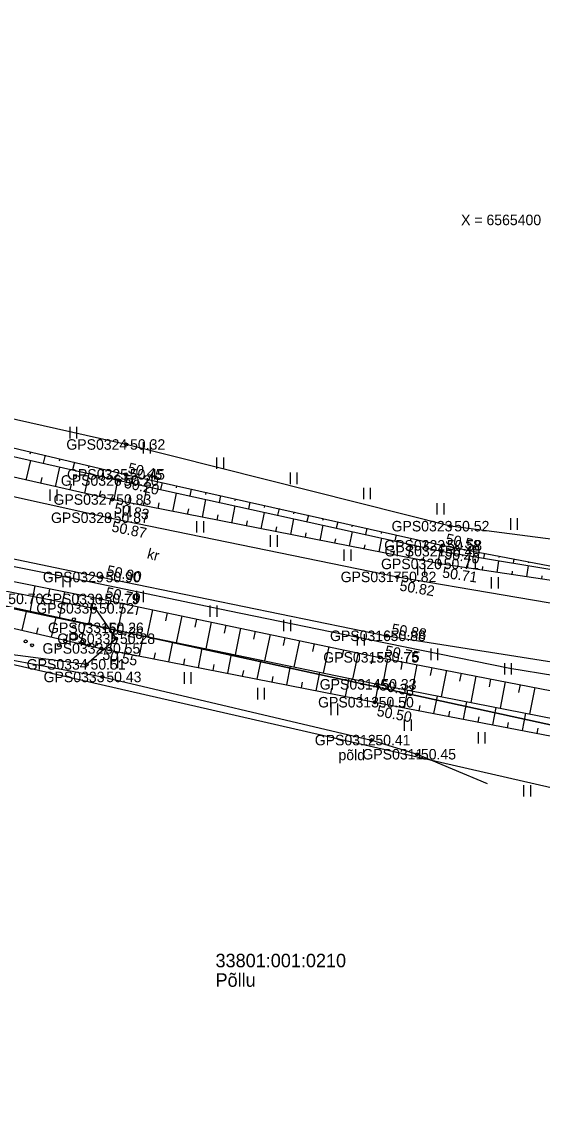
# Model space of a CAD drawing. Extents: x 551623 to 559850, y 6561220 to 6567135.
# Drawn here: x 555713.3 to 555748, y 6565341.2 to 6565413.2 of the extents above; entities that cross this region are included whole.
import ezdxf

# ---------------------------------------------------------------- set-up
doc = ezdxf.new("R2010")
doc.units = 0
for name, color, linetype in [('HALJASTUS', 7, 'Continuous'), ('KORGUS-EH2000', 7, 'Continuous'), ('MOOTKORG-EH2000', 7, 'Continuous'), ('MOOTMPUNKT', 7, 'Continuous'), ('MOOTNR', 7, 'Continuous'), ('MOOTPIIR', 7, 'Continuous'), ('MPKAABEL', 7, 'Continuous'), ('PIIR', 7, 'Continuous'), ('RELJEEF', 7, 'Continuous'), ('TEE', 7, 'Continuous'), ('VORK', 7, 'Continuous')]:
    doc.layers.add(name, color=color, linetype=linetype)

msp = doc.modelspace()

# ---------------------------------------------------------------- linework, layer by layer
at = {"layer": 'HALJASTUS'}
for p, q in [((555716.48, 6565386.142), (555716.48, 6565385.381)), ((555716.935, 6565386.142), (555716.935, 6565385.381)), ((555721.376, 6565385.127), (555721.376, 6565384.366)), ((555721.831, 6565385.127), (555721.831, 6565384.366)), ((555726.272, 6565384.111), (555726.272, 6565383.35)), ((555726.727, 6565384.111), (555726.727, 6565383.35)), ((555731.168, 6565383.096), (555731.168, 6565382.335)), ((555731.623, 6565383.096), (555731.623, 6565382.335)), ((555715.161, 6565381.97), (555715.161, 6565381.209)), ((555715.616, 6565381.97), (555715.616, 6565381.209)), ((555736.063, 6565382.08), (555736.063, 6565381.319)), ((555736.518, 6565382.08), (555736.518, 6565381.319)), ((555740.959, 6565381.065), (555740.959, 6565380.304)), ((555741.414, 6565381.065), (555741.414, 6565380.304)), ((555720.042, 6565380.885), (555720.042, 6565380.124)), ((555720.497, 6565380.885), (555720.497, 6565380.124)), ((555724.935, 6565379.86), (555724.935, 6565379.099)), ((555725.39, 6565379.86), (555725.39, 6565379.099)), ((555745.855, 6565380.049), (555745.855, 6565379.288)), ((555746.31, 6565380.049), (555746.31, 6565379.288)), ((555729.845, 6565378.915), (555729.845, 6565378.154)), ((555730.3, 6565378.915), (555730.3, 6565378.154)), ((555734.755, 6565377.97), (555734.755, 6565377.209)), ((555735.21, 6565377.97), (555735.21, 6565377.209)), ((555739.665, 6565377.025), (555739.665, 6565376.264)), ((555740.12, 6565377.025), (555740.12, 6565376.264)), ((555716.028, 6565376.223), (555716.028, 6565375.462)), ((555716.483, 6565376.223), (555716.483, 6565375.462)), ((555744.583, 6565376.127), (555744.583, 6565375.366)), ((555745.038, 6565376.127), (555745.038, 6565375.366)), ((555720.926, 6565375.221), (555720.926, 6565374.46)), ((555721.382, 6565375.221), (555721.382, 6565374.46)), ((555725.83, 6565374.242), (555725.83, 6565373.481)), ((555726.285, 6565374.242), (555726.285, 6565373.481)), ((555730.737, 6565373.282), (555730.737, 6565372.521)), ((555731.192, 6565373.282), (555731.192, 6565372.521)), ((555735.644, 6565372.323), (555735.644, 6565371.562)), ((555736.099, 6565372.323), (555736.099, 6565371.562)), ((555740.551, 6565371.363), (555740.551, 6565370.602)), ((555741.006, 6565371.363), (555741.006, 6565370.602)), ((555719.216, 6565370.829), (555719.216, 6565370.067)), ((555719.671, 6565370.829), (555719.671, 6565370.067)), ((555745.458, 6565370.403), (555745.458, 6565369.642)), ((555745.913, 6565370.403), (555745.913, 6565369.642)), ((555724.106, 6565369.783), (555724.106, 6565369.022)), ((555724.561, 6565369.783), (555724.561, 6565369.022)), ((555728.995, 6565368.738), (555728.995, 6565367.976)), ((555729.45, 6565368.738), (555729.45, 6565367.976)), ((555733.885, 6565367.692), (555733.885, 6565366.931)), ((555734.34, 6565367.692), (555734.34, 6565366.931)), ((555738.774, 6565366.647), (555738.774, 6565365.885)), ((555739.229, 6565366.647), (555739.229, 6565365.885)), ((555743.701, 6565365.799), (555743.701, 6565365.038)), ((555744.156, 6565365.799), (555744.156, 6565365.038)), ((555746.731, 6565362.256), (555746.731, 6565361.495)), ((555747.186, 6565362.256), (555747.186, 6565361.495))]:
    msp.add_line(p, q, dxfattribs=at)
for points in [[(555675.68, 6565378.588), (555692.816, 6565374.696), (555706.223, 6565371.79), (555718.659, 6565369.474), (555736.594, 6565365.263), (555739.63, 6565364.32), (555744.313, 6565362.373)], [(555706.223, 6565371.79), (555704.848, 6565373.763), (555707.275, 6565376.167), (555718.171, 6565374.046), (555719.566, 6565372.024), (555717.604, 6565370.312), (555706.223, 6565371.79)]]:
    msp.add_lwpolyline(points, dxfattribs=at)
for centre, radius in [((555716.754, 6565373.315), 0.1), ((555716.754, 6565372.165), 0.25), ((555716.754, 6565372.815), 0.1), ((555713.539, 6565371.84), 0.1), ((555713.974, 6565371.59), 0.1), ((555715.754, 6565371.59), 0.1), ((555716.189, 6565371.84), 0.1), ((555717.319, 6565371.84), 0.1), ((555717.754, 6565371.59), 0.1)]:
    msp.add_circle(centre, radius, dxfattribs=at)
at = {"layer": 'KORGUS-EH2000'}
for centre in [(555720.243, 6565384.972), (555719.805, 6565382.57), (555720.222, 6565382.979), (555719.315, 6565381.302), (555719.15, 6565380.087), (555741.853, 6565379.526), (555741.364, 6565378.247), (555741.241, 6565377.86), (555741.151, 6565377.01), (555718.607, 6565376.133), (555738.319, 6565376.143), (555718.534, 6565374.673), (555718.812, 6565372.747), (555737.61, 6565372.216), (555718.583, 6565371.374), (555737.16, 6565370.78), (555718.659, 6565369.474), (555736.993, 6565368.981), (555736.814, 6565367.789), (555736.594, 6565365.263)]:
    msp.add_circle(centre, 0.1, dxfattribs=at)
at = {"layer": 'MOOTMPUNKT'}
for centre in [(555720.243, 6565384.972), (555719.805, 6565382.57), (555720.222, 6565382.979), (555719.315, 6565381.302), (555719.15, 6565380.087), (555741.853, 6565379.526), (555741.364, 6565378.247), (555741.241, 6565377.86), (555741.151, 6565377.01), (555718.607, 6565376.133), (555738.319, 6565376.143), (555718.534, 6565374.673), (555718.171, 6565374.046), (555718.812, 6565372.747), (555719.566, 6565372.024), (555737.61, 6565372.216), (555718.583, 6565371.374), (555717.604, 6565370.312), (555737.16, 6565370.78), (555718.659, 6565369.474), (555736.993, 6565368.981), (555736.814, 6565367.789), (555736.594, 6565365.263), (555739.63, 6565364.32)]:
    msp.add_circle(centre, 0.1, dxfattribs=at)
at = {"layer": 'MOOTPIIR'}
for points in [[(555497.95, 6565427.828), (555519.263, 6565422.564), (555542.613, 6565417.073), (555565.599, 6565412.035), (555589.51, 6565406.357), (555610.656, 6565401.422), (555635.154, 6565395.619), (555656.789, 6565389.809), (555677.01, 6565385.399), (555676.796, 6565382.423), (555676.325, 6565380.291), (555675.68, 6565378.588), (555692.816, 6565374.696), (555706.223, 6565371.79), (555756.448, 6565360.308), (555766.29, 6565358.132), (555785.422, 6565354.502), (555797.457, 6565355.318), (555821.88, 6565355.238), (555839.435, 6565355.215), (555871.496, 6565354.829)], [(555870.644, 6565361.764), (555852.219, 6565361.421), (555851.243, 6565363.431), (555851.072, 6565365.834), (555850.919, 6565369.424), (555850.689, 6565372.676), (555824.92, 6565373.681), (555819.298, 6565374.346), (555817.733, 6565372.559), (555794.391, 6565373.752), (555774.303, 6565374.86), (555767.052, 6565376.433), (555763.583, 6565376.705), (555741.853, 6565379.526), (555720.243, 6565384.972), (555695.628, 6565390.499), (555681.099, 6565394.714), (555669.53, 6565398.005), (555662.804, 6565398.822)]]:
    msp.add_lwpolyline(points, dxfattribs=at)
at = {"layer": 'MPKAABEL'}
msp.add_lwpolyline([(555754.809, 6565368.578), (555745.82, 6565370.031), (555736.449, 6565371.941), (555727.141, 6565373.859), (555717.551, 6565375.859), (555708.191, 6565377.73), (555698.129, 6565379.941), (555690.738, 6565381.238), (555690.039, 6565381.461), (555689.559, 6565381.898), (555690.18, 6565387.07), (555689.871, 6565387.539), (555689.309, 6565387.75), (555680.781, 6565389.43), (555671.469, 6565391.391), (555661.898, 6565393.719)], dxfattribs=at)
at = {"layer": 'PIIR'}
msp.add_lwpolyline([(555693.4, 6565387.37), (555722.09, 6565569.1), (555756.75, 6565564.43), (555823.05, 6565554.69), (555792.17, 6565359.86), (555785.15, 6565359.9), (555766.77, 6565362.31), (555692.03, 6565378.6)], close=True, dxfattribs=at)
msp.add_lwpolyline([(555499.25, 6565219.2), (555540.46, 6565411.94), (555692.03, 6565378.6), (555766.77, 6565362.31), (555867.36, 6565030.76), (555870.22, 6565021.13), (555863.3, 6565012.86), (555851.12, 6564995.46), (555840.86, 6564982.81), (555830.44, 6564972.56), (555821.06, 6564966.89), (555810.6, 6564964.68), (555800.15, 6564967.91), (555790.22, 6564974.7), (555774.12, 6564982.77), (555764.52, 6564984.31), (555761.21, 6564983.07), (555750.61, 6564983.35), (555554.63, 6564988.6), (555394.15, 6564993.09)], dxfattribs=at)
at = {"layer": 'RELJEEF'}
for p, q in [((555713.582, 6565382.601), (555713.877, 6565383.907)), ((555713.868, 6565384.484), (555713.829, 6565384.32)), ((555714.841, 6565384.253), (555714.714, 6565383.718)), ((555715.814, 6565384.023), (555715.776, 6565383.865)), ((555715.532, 6565382.159), (555715.828, 6565383.467)), ((555716.787, 6565383.792), (555716.665, 6565383.278)), ((555717.76, 6565383.562), (555717.724, 6565383.411)), ((555718.733, 6565383.332), (555718.616, 6565382.838)), ((555714.557, 6565382.38), (555714.646, 6565382.772)), ((555717.483, 6565381.717), (555717.779, 6565383.027)), ((555719.434, 6565381.279), (555719.693, 6565382.595)), ((555719.706, 6565383.101), (555719.672, 6565382.956)), ((555720.681, 6565382.877), (555720.574, 6565382.401)), ((555721.656, 6565382.658), (555721.625, 6565382.517)), ((555722.632, 6565382.44), (555722.527, 6565381.972)), ((555716.507, 6565381.938), (555716.596, 6565382.331)), ((555718.458, 6565381.496), (555718.547, 6565381.889)), ((555721.397, 6565380.893), (555721.647, 6565382.165)), ((555723.359, 6565380.507), (555723.6, 6565381.736)), ((555723.608, 6565382.221), (555723.577, 6565382.082)), ((555724.584, 6565382.003), (555724.481, 6565381.542)), ((555725.56, 6565381.785), (555725.529, 6565381.648)), ((555720.415, 6565381.086), (555720.492, 6565381.474)), ((555722.378, 6565380.7), (555722.451, 6565381.075)), ((555725.321, 6565380.121), (555725.554, 6565381.307)), ((555726.536, 6565381.566), (555726.434, 6565381.113)), ((555727.512, 6565381.348), (555727.481, 6565381.213)), ((555728.487, 6565381.129), (555728.388, 6565380.684)), ((555724.34, 6565380.314), (555724.411, 6565380.676)), ((555726.303, 6565379.929), (555726.371, 6565380.278)), ((555727.284, 6565379.736), (555727.508, 6565380.877)), ((555729.246, 6565379.35), (555729.462, 6565380.448)), ((555729.463, 6565380.911), (555729.434, 6565380.779)), ((555730.439, 6565380.693), (555730.341, 6565380.255)), ((555731.415, 6565380.474), (555731.386, 6565380.344)), ((555732.391, 6565380.256), (555732.295, 6565379.826)), ((555728.265, 6565379.543), (555728.331, 6565379.879)), ((555731.209, 6565378.964), (555731.416, 6565380.019)), ((555733.171, 6565378.579), (555733.37, 6565379.589)), ((555733.367, 6565380.037), (555733.338, 6565379.909)), ((555734.343, 6565379.819), (555734.248, 6565379.397)), ((555735.318, 6565379.6), (555735.29, 6565379.475)), ((555730.228, 6565379.157), (555730.291, 6565379.48)), ((555732.19, 6565378.771), (555732.251, 6565379.081)), ((555735.134, 6565378.193), (555735.324, 6565379.16)), ((555736.294, 6565379.382), (555736.201, 6565378.967)), ((555737.27, 6565379.164), (555737.243, 6565379.04)), ((555738.246, 6565378.945), (555738.155, 6565378.538)), ((555734.152, 6565378.386), (555734.211, 6565378.682)), ((555736.115, 6565378), (555736.171, 6565378.284)), ((555737.096, 6565377.807), (555737.278, 6565378.731)), ((555739.059, 6565377.421), (555739.232, 6565378.302)), ((555739.222, 6565378.727), (555739.195, 6565378.606)), ((555740.198, 6565378.508), (555740.108, 6565378.109)), ((555741.174, 6565378.29), (555741.147, 6565378.171)), ((555742.155, 6565378.096), (555742.083, 6565377.721)), ((555738.077, 6565377.614), (555738.131, 6565377.885)), ((555740.04, 6565377.228), (555740.09, 6565377.486)), ((555741.021, 6565377.036), (555741.185, 6565377.872)), ((555742.998, 6565376.735), (555743.12, 6565377.549)), ((555743.137, 6565377.909), (555743.117, 6565377.803)), ((555744.119, 6565377.721), (555744.056, 6565377.394)), ((555745.101, 6565377.533), (555745.084, 6565377.442)), ((555742.009, 6565376.882), (555742.046, 6565377.131)), ((555743.987, 6565376.587), (555744.023, 6565376.827)), ((555744.976, 6565376.44), (555745.093, 6565377.222)), ((555746.083, 6565377.345), (555746.03, 6565377.067)), ((555746.954, 6565376.145), (555747.066, 6565376.895)), ((555747.066, 6565377.158), (555747.051, 6565377.081)), ((555745.965, 6565376.292), (555746, 6565376.522)), ((555747.943, 6565375.997), (555747.976, 6565376.218)), ((555714.162, 6565375.548), (555713.811, 6565373.797)), ((555715.142, 6565375.352), (555715.036, 6565374.824)), ((555716.123, 6565375.155), (555715.768, 6565373.386)), ((555717.103, 6565374.959), (555716.996, 6565374.426)), ((555718.084, 6565374.763), (555717.726, 6565372.975)), ((555719.063, 6565374.562), (555718.951, 6565374.025)), ((555713.32, 6565372.584), (555713.608, 6565373.839)), ((555720.042, 6565374.357), (555719.669, 6565372.57)), ((555721.021, 6565374.153), (555720.909, 6565373.617)), ((555722, 6565373.948), (555721.627, 6565372.164)), ((555715.269, 6565372.136), (555715.566, 6565373.429)), ((555722.979, 6565373.744), (555722.867, 6565373.209)), ((555723.958, 6565373.539), (555723.586, 6565371.758)), ((555724.937, 6565373.335), (555724.825, 6565372.801)), ((555725.915, 6565373.13), (555725.544, 6565371.353)), ((555714.294, 6565372.36), (555714.382, 6565372.742)), ((555717.218, 6565371.688), (555717.524, 6565373.018)), ((555719.171, 6565371.258), (555719.438, 6565372.618)), ((555726.894, 6565372.926), (555726.783, 6565372.393)), ((555727.873, 6565372.721), (555727.502, 6565370.947)), ((555728.852, 6565372.516), (555728.741, 6565371.985)), ((555716.243, 6565371.912), (555716.334, 6565372.305)), ((555718.193, 6565371.464), (555718.286, 6565371.868)), ((555721.134, 6565370.872), (555721.397, 6565372.212)), ((555723.096, 6565370.487), (555723.355, 6565371.806)), ((555729.831, 6565372.312), (555729.461, 6565370.541)), ((555730.81, 6565372.107), (555730.699, 6565371.577)), ((555731.789, 6565371.903), (555731.419, 6565370.136)), ((555732.767, 6565371.698), (555732.657, 6565371.169)), ((555720.152, 6565371.065), (555720.232, 6565371.47)), ((555722.115, 6565370.679), (555722.193, 6565371.078)), ((555725.058, 6565370.101), (555725.314, 6565371.4)), ((555727.021, 6565369.715), (555727.273, 6565370.995)), ((555733.746, 6565371.494), (555733.378, 6565369.73)), ((555734.725, 6565371.289), (555734.615, 6565370.761)), ((555735.704, 6565371.085), (555735.336, 6565369.324)), ((555724.077, 6565370.294), (555724.154, 6565370.686)), ((555726.04, 6565369.908), (555726.116, 6565370.295)), ((555728.983, 6565369.329), (555729.231, 6565370.589)), ((555730.946, 6565368.943), (555731.19, 6565370.183)), ((555736.683, 6565370.88), (555736.573, 6565370.352)), ((555737.663, 6565370.682), (555737.319, 6565368.917)), ((555738.645, 6565370.491), (555738.541, 6565369.961)), ((555739.626, 6565370.3), (555739.282, 6565368.534)), ((555728.002, 6565369.522), (555728.077, 6565369.903)), ((555729.965, 6565369.136), (555730.038, 6565369.511)), ((555732.908, 6565368.557), (555733.148, 6565369.778)), ((555740.608, 6565370.108), (555740.504, 6565369.579)), ((555741.589, 6565369.917), (555741.245, 6565368.151)), ((555742.571, 6565369.726), (555742.468, 6565369.196)), ((555743.552, 6565369.535), (555743.208, 6565367.768)), ((555731.927, 6565368.75), (555732, 6565369.119)), ((555733.889, 6565368.364), (555733.961, 6565368.727)), ((555734.871, 6565368.171), (555735.107, 6565369.372)), ((555736.833, 6565367.786), (555737.06, 6565368.968)), ((555744.534, 6565369.343), (555744.431, 6565368.813)), ((555745.515, 6565369.152), (555745.171, 6565367.385)), ((555746.497, 6565368.961), (555746.394, 6565368.431)), ((555747.478, 6565368.77), (555747.134, 6565367.002)), ((555735.852, 6565367.979), (555735.922, 6565368.336)), ((555738.797, 6565367.409), (555739.023, 6565368.585)), ((555740.761, 6565367.031), (555740.986, 6565368.202)), ((555737.815, 6565367.597), (555737.883, 6565367.951)), ((555739.779, 6565367.22), (555739.847, 6565367.572)), ((555742.725, 6565366.654), (555742.949, 6565367.819)), ((555744.689, 6565366.277), (555744.912, 6565367.436)), ((555741.743, 6565366.843), (555741.811, 6565367.193)), ((555743.707, 6565366.466), (555743.774, 6565366.814)), ((555746.654, 6565365.9), (555746.875, 6565367.053)), ((555745.672, 6565366.088), (555745.738, 6565366.435)), ((555747.636, 6565365.711), (555747.702, 6565366.056))]:
    msp.add_line(p, q, dxfattribs=at)
for points in [[(555695.628, 6565390.499), (555695.052, 6565388.937), (555720.222, 6565382.979), (555741.364, 6565378.247), (555757.349, 6565375.192), (555755.723, 6565374.838), (555741.151, 6565377.01), (555719.315, 6565381.302), (555694.718, 6565386.873), (555691.907, 6565387.524), (555678.96, 6565390.023), (555670.827, 6565391.88), (555670.328, 6565392.887)], [(555694.565, 6565390.891), (555694.035, 6565388.383), (555719.805, 6565382.57), (555741.241, 6565377.86), (555757.349, 6565375.192)], [(555676.796, 6565382.423), (555691.814, 6565380.023), (555718.534, 6565374.673), (555737.16, 6565370.78), (555757.791, 6565366.76), (555775.306, 6565363.612), (555775.569, 6565363.481)], [(555676.473, 6565381.443), (555691.351, 6565377.94), (555693.062, 6565378.152), (555718.812, 6565372.747), (555736.993, 6565368.981), (555757.533, 6565364.973), (555774.795, 6565362.737), (555775.176, 6565362.832)], [(555676.325, 6565380.291), (555690.716, 6565376.766), (555693.017, 6565377.25), (555718.583, 6565371.374), (555736.814, 6565367.789), (555756.953, 6565363.922), (555775.175, 6565361.867), (555775.422, 6565362.232)]]:
    msp.add_lwpolyline(points, dxfattribs=at)
at = {"layer": 'TEE'}
for points in [[(555463.469, 6565434.873), (555479.318, 6565431.962), (555490.115, 6565429.76), (555497.95, 6565427.828), (555519.263, 6565422.564), (555542.613, 6565417.073), (555565.599, 6565412.035), (555589.51, 6565406.357), (555610.656, 6565401.422), (555635.154, 6565395.619), (555656.789, 6565389.809), (555677.01, 6565385.399), (555692.063, 6565381.655), (555718.607, 6565376.133), (555737.61, 6565372.216), (555759.321, 6565368.781), (555773.34, 6565367.27), (555785.196, 6565366.246), (555799.302, 6565365.674), (555824.141, 6565365.476), (555838.654, 6565365.624), (555851.072, 6565365.834)], [(555669.53, 6565398.005), (555669.393, 6565393.924), (555669.794, 6565392.158), (555670.453, 6565390.974), (555678.315, 6565388.964), (555693.278, 6565385.81), (555719.15, 6565380.087), (555738.319, 6565376.143), (555759.458, 6565372.557), (555763.069, 6565372.038), (555773.873, 6565370.985), (555785.453, 6565370.072), (555799.764, 6565369.552), (555819.003, 6565369.583), (555821.106, 6565370.429), (555821.559, 6565371.986), (555822.022, 6565373.687)]]:
    msp.add_lwpolyline(points, dxfattribs=at)

# ---------------------------------------------------------------- texts
at = {"layer": 'HALJASTUS'}
msp.add_text('põld', height=0.7, dxfattribs=at).set_placement((555734.396, 6565363.923))
at = {"layer": 'KORGUS-EH2000'}
for s, p in [(' 50.32', (555720.243, 6565384.622)), (' 50.52', (555741.853, 6565379.176)), (' 50.43', (555718.659, 6565369.124)), (' 50.41', (555736.594, 6565364.913))]:
    msp.add_text(s, height=0.7, dxfattribs=at).set_placement(p)
for s, rotation, p in [(' 50.45', 346.68241, (555720.054, 6565383.154)), (' 50.20', 347.60901, (555719.809, 6565382.156)), (' 50.83', 348.87988, (555719.147, 6565380.443)), (' 50.87', 348.37358, (555718.974, 6565379.23)), (' 50.58', 347.38416, (555741.235, 6565378.426)), (' 50.40', 350.59537, (555741.172, 6565377.43)), (' 50.90', 348.35139, (555718.642, 6565376.305)), (' 50.71', 351.52073, (555741.022, 6565376.145)), (' 50.79', 348.19639, (555718.57, 6565374.844)), (' 50.82', 350.37145, (555738.172, 6565375.281)), (' 50.26', 348.29669, (555718.758, 6565372.486)), (' 50.88', 351.00949, (555737.637, 6565372.389)), (' 50.55', 348.87658, (555718.369, 6565370.709)), (' 50.75', 348.97372, (555737.193, 6565370.952)), (' 50.33', 348.95886, (555736.828, 6565368.667)), (' 50.50', 349.1293, (555736.649, 6565366.93))]:
    msp.add_text(s, height=0.7, rotation=rotation, dxfattribs=at).set_placement(p)
at = {"layer": 'MOOTKORG-EH2000'}
for s, p in [(' 50.32', (555720.243, 6565384.622)), (' 50.45', (555720.222, 6565382.629)), (' 50.20', (555719.805, 6565382.22)), (' 50.83', (555719.315, 6565380.952)), (' 50.87', (555719.15, 6565379.737)), (' 50.52', (555741.853, 6565379.176)), (' 50.40', (555741.241, 6565377.51)), (' 50.58', (555741.364, 6565377.897)), (' 50.71', (555741.151, 6565376.66)), (' 50.90', (555718.607, 6565375.783)), (' 50.82', (555738.319, 6565375.793)), (' 50.70', (555712.121, 6565374.33)), (' 50.79', (555718.534, 6565374.323)), (' 50.52', (555718.171, 6565373.696)), (' 50.26', (555718.812, 6565372.397)), (' 50.28', (555719.566, 6565371.674)), (' 50.88', (555737.61, 6565371.866)), (' 50.55', (555718.583, 6565371.024)), (' 50.75', (555737.16, 6565370.43)), (' 50.51', (555717.604, 6565369.962)), (' 50.43', (555718.659, 6565369.124)), (' 50.33', (555736.993, 6565368.631)), (' 50.50', (555736.814, 6565367.439)), (' 50.41', (555736.594, 6565364.913)), (' 50.45', (555739.63, 6565363.97))]:
    msp.add_text(s, height=0.7, dxfattribs=at).set_placement(p)
at = {"layer": 'MOOTNR'}
for s, p in [('GPS0324 ', (555716.254, 6565384.622)), ('GPS0325 ', (555716.302, 6565382.629)), ('GPS0326 ', (555715.885, 6565382.22)), ('GPS0327 ', (555715.396, 6565380.952)), ('GPS0328 ', (555715.23, 6565379.737)), ('GPS0323 ', (555737.933, 6565379.176)), ('GPS0322 ', (555737.444, 6565377.897)), ('GPS0321 ', (555737.461, 6565377.51)), ('GPS0320 ', (555737.231, 6565376.66)), ('GPS0329 ', (555714.687, 6565375.783)), ('GPS0317 ', (555734.539, 6565375.793)), ('GPS0330 ', (555714.614, 6565374.323)), ('GPS0336 ', (555714.251, 6565373.696)), ('GPS0331 ', (555715.033, 6565372.397)), ('GPS0335 ', (555715.646, 6565371.674)), ('GPS0316 ', (555733.83, 6565371.866)), ('GPS0332 ', (555714.663, 6565371.024)), ('GPS0315 ', (555733.38, 6565370.43)), ('GPS0334 ', (555713.614, 6565369.962)), ('GPS0333 ', (555714.739, 6565369.124)), ('GPS0314 ', (555733.144, 6565368.631)), ('GPS0313 ', (555733.034, 6565367.439)), ('GPS0312 ', (555732.815, 6565364.913)), ('GPS0311 ', (555735.99, 6565363.97))]:
    msp.add_text(s, height=0.7, dxfattribs=at).set_placement(p)
at = {"layer": 'PIIR'}
for s, p in [('33801:001:0210', (555726.2, 6565350.116)), ('Põllu', (555726.2, 6565348.816))]:
    msp.add_text(s, height=0.9, dxfattribs=at).set_placement(p)
at = {"layer": 'TEE'}
msp.add_text('kr', height=0.7, rotation=345.33472, dxfattribs=at).set_placement((555721.586, 6565377.391))
at = {"layer": 'VORK'}
msp.add_text('X = 6565400', height=0.7, dxfattribs=at).set_placement((555742.568, 6565399.593))

doc.saveas('drawing.dxf')
